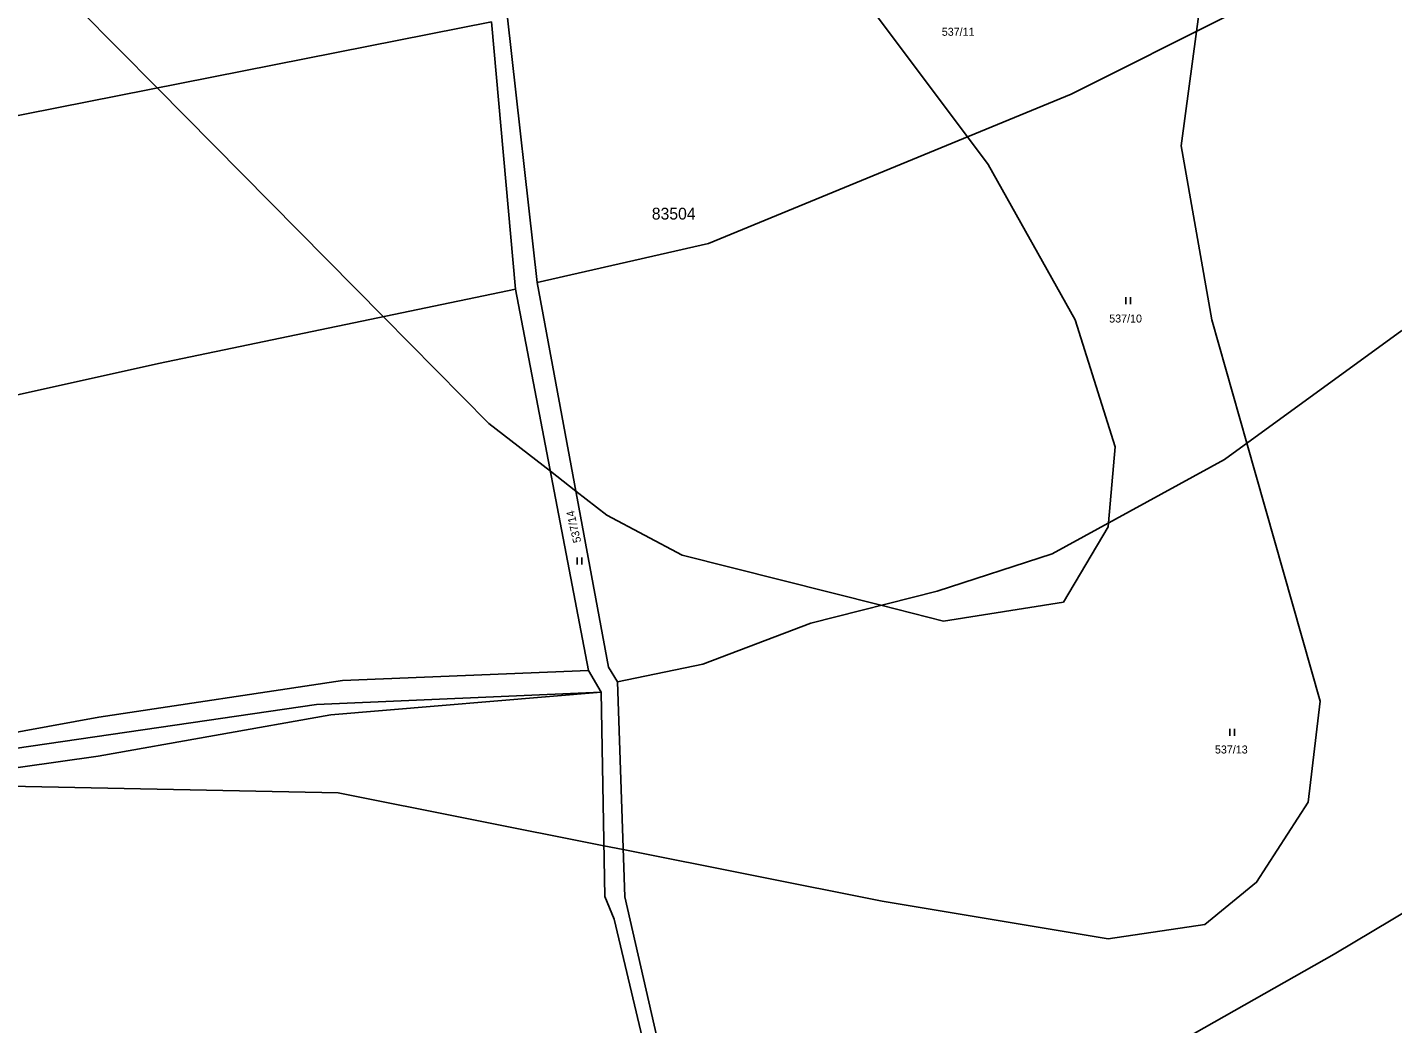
# Model space of a CAD drawing. Extents: x -547623 to -538651, y -1096714 to -1086522.
# Drawn here: x -544795 to -544505.1, y -1093573.6 to -1093361.8 of the extents above; entities that cross this region are included whole.
import ezdxf

# ---------------------------------------------------------------- set-up
doc = ezdxf.new("R2010")
doc.units = 0
for name, color, linetype in [('Vrstva 1', 7, 'Continuous'), ('Vrstva 25', 7, 'Continuous'), ('Vrstva 52', 7, 'Continuous'), ('Vrstva 53', 7, 'Continuous'), ('Vrstva 86', 7, 'Continuous')]:
    doc.layers.add(name, color=color, linetype=linetype)

msp = doc.modelspace()

# ---------------------------------------------------------------- linework, layer by layer
at = {"layer": 'Vrstva 1'}
for points in [[(-544802.11, -1093381.56), (-544696.44, -1093360.69)], [(-544696.44, -1093360.69), (-544691.36, -1093417.51)], [(-544693.06, -1093359.84), (-544686.74, -1093416.04)], [(-544573.38, -1093376.04), (-544539.14, -1093358.94)], [(-544650.37, -1093407.75), (-544573.38, -1093376.04)], [(-544686.74, -1093416.04), (-544650.37, -1093407.75)], [(-544767.19, -1093433.31), (-544691.36, -1093417.51)], [(-544691.36, -1093417.51), (-544675.85, -1093498.5)], [(-544686.74, -1093416.04), (-544671.6, -1093497.8)], [(-544503.15, -1093426.25), (-544540.83, -1093453.69)], [(-544882.49, -1093458.93), (-544767.19, -1093433.31)], [(-544577.42, -1093473.72), (-544540.83, -1093453.69)], [(-544601.84, -1093481.62), (-544577.42, -1093473.72)], [(-544628.64, -1093488.43), (-544601.84, -1093481.62)], [(-544651.59, -1093497.19), (-544628.64, -1093488.43)], [(-544728.1, -1093500.64), (-544675.85, -1093498.5)], [(-544673.17, -1093503.08), (-544675.85, -1093498.5)], [(-544671.6, -1093497.8), (-544669.7, -1093500.91)], [(-544669.7, -1093500.91), (-544651.59, -1093497.19)], [(-544779.82, -1093508.45), (-544728.1, -1093500.64)], [(-544669.7, -1093500.91), (-544668.18, -1093546.57)], [(-544817.67, -1093517.95), (-544733.61, -1093505.74)], [(-544733.61, -1093505.74), (-544673.17, -1093503.08)], [(-544730.56, -1093507.94), (-544673.17, -1093503.08)], [(-544673.17, -1093503.08), (-544672.39, -1093546.52)], [(-544843.34, -1093520.03), (-544779.82, -1093508.45)], [(-544780.01, -1093516.73), (-544730.56, -1093507.94)], [(-544844.58, -1093525.81), (-544780.01, -1093516.73)], [(-544517.5, -1093558.76), (-544451.15, -1093519.18)], [(-544672.39, -1093546.52), (-544670.41, -1093551.35)], [(-544668.18, -1093546.57), (-544653.63, -1093610.13)], [(-544670.41, -1093551.35), (-544656.48, -1093610.13)], [(-544551.51, -1093578.06), (-544517.5, -1093558.76)]]:
    msp.add_lwpolyline(points, dxfattribs=at)
at = {"layer": 'Vrstva 25'}
for p, q in [((-544561.78, -1093420.66), (-544561.78, -1093419.16)), ((-544560.78, -1093420.66), (-544560.78, -1093419.16)), ((-544678.27, -1093475.98), (-544678.27, -1093474.48)), ((-544677.27, -1093475.98), (-544677.27, -1093474.48)), ((-544539.7, -1093512.38), (-544539.7, -1093510.88)), ((-544538.7, -1093512.38), (-544538.7, -1093510.88))]:
    msp.add_line(p, q, dxfattribs=at)
at = {"layer": 'Vrstva 52'}
for points in [[(-544537, -1093290), (-544537.65, -1093294.82), (-544540.54, -1093316.42), (-544546.75, -1093362.74), (-544550, -1093387), (-544543.5, -1093424), (-544536.06, -1093450.21), (-544520.5, -1093505), (-544523, -1093526.5), (-544534, -1093543.5), (-544545, -1093552.5), (-544565.5, -1093555.5), (-544613.5, -1093547.5), (-544668.51, -1093536.54), (-544672.58, -1093535.73), (-544729, -1093524.5), (-544802.5, -1093523), (-544823.02, -1093522.78), (-544838.6, -1093522.61), (-544852.98, -1093522.45), (-544941, -1093521.5), (-544953, -1093519), (-544973, -1093501)], [(-544616.5, -1093357), (-544595.41, -1093385.12), (-544591, -1093391), (-544572.5, -1093424), (-544564, -1093451), (-544565.43, -1093467.15), (-544565.5, -1093468), (-544575, -1093484), (-544600.5, -1093488), (-544613.77, -1093484.65), (-544656, -1093474), (-544672, -1093465.5), (-544678.52, -1093460.41), (-544683.96, -1093456.17), (-544697, -1093446), (-544719.39, -1093423.35), (-544767.47, -1093374.72), (-544784, -1093358)]]:
    msp.add_lwpolyline(points, dxfattribs=at)

# ---------------------------------------------------------------- texts
at = {"layer": 'Vrstva 53'}
msp.add_text('83504', height=2.5, dxfattribs=at).set_placement((-544662.42, -1093402.69))
at = {"layer": 'Vrstva 86'}
for s, p in [('537/11', (-544600.84, -1093363.65)), ('537/10', (-544565.28, -1093424.57)), ('537/13', (-544542.83, -1093516.14))]:
    msp.add_text(s, height=1.7, dxfattribs=at).set_placement(p)
msp.add_text('537/14', height=1.7, rotation=102.9918, dxfattribs=at).set_placement((-544677.4, -1093471.17))

doc.saveas('drawing.dxf')
